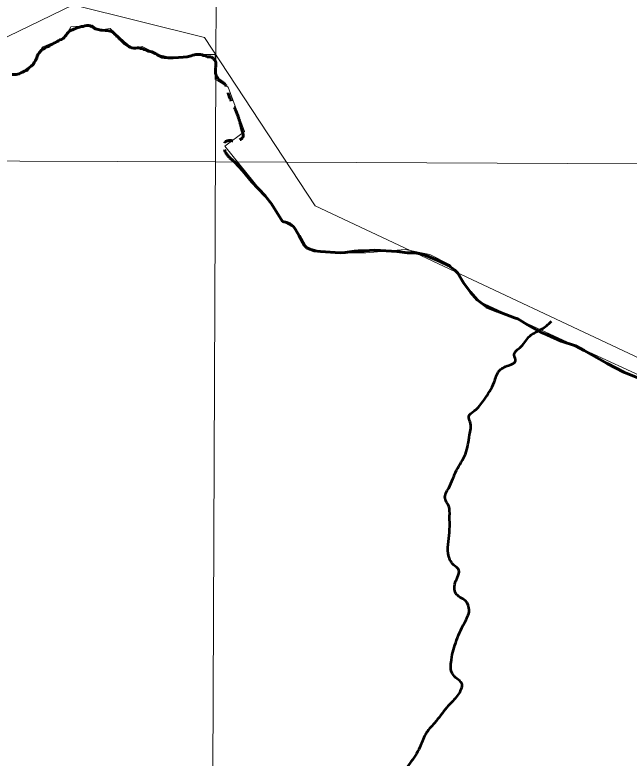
# Model space of a CAD drawing. Extents: x 553962 to 842807, y 8883888 to 9032388.
# Drawn here: x 807586 to 809671, y 9019716 to 9022239 of the extents above; entities that cross this region are included whole.
import ezdxf

# ---------------------------------------------------------------- set-up
doc = ezdxf.new("R2010")
doc.units = 0
doc.header["$LTSCALE"] = 20
doc.linetypes.add('LONG_DASH_SHORT_DASH', pattern=[9.9, 6, -1.2, 1.5, -1.2])
for name, color, linetype, lineweight in [('1', 7, 'Continuous', 13), ('24', 7, 'Continuous', 25), ('27', 7, 'Continuous', 13), ('35', 7, 'Continuous', 13), ('7', 7, 'LONG_DASH_SHORT_DASH', 60), ('8', 7, 'Continuous', 13)]:
    doc.layers.add(name, color=color, linetype=linetype, lineweight=lineweight)

msp = doc.modelspace()

# ---------------------------------------------------------------- linework, layer by layer
at = {"layer": '1'}
for points in [[(808276.92, 9024186.14), (808243.36, 9016210.63), (808211.61, 9009049.8)], [(798307.97, 9021774.39), (808266.63, 9021740.4), (813764.86, 9021714.12), (820943.85, 9021670)]]:
    msp.add_lwpolyline(points, dxfattribs=at)
at = {"layer": '24', "lineweight": 53}
for points in [[(809096.93, 9019941.65), (809104.34, 9019966.03), (809074.37, 9019997.57), (809066.49, 9020041.72), (809082.26, 9020107.96), (809112.22, 9020175.77), (809127.99, 9020218.35), (809115.38, 9020249.89), (809082.26, 9020275.12), (809079.1, 9020306.66), (809088.57, 9020330.32), (809093.3, 9020353.97), (809075.95, 9020371.32), (809057.03, 9020410.75), (809061.76, 9020492.75), (809061.76, 9020538.48), (809058.6, 9020571.6), (809045.99, 9020598.41), (809058.6, 9020633.11), (809085.41, 9020693.29), (809115.38, 9020748.52), (809129.57, 9020813.21), (809131.15, 9020857.39), (809126.42, 9020875.69), (809145.34, 9020894.63), (809178.46, 9020932.5), (809213.15, 9020992.45), (809228.92, 9021030.32), (809262.04, 9021049.25), (809285.69, 9021065.03), (809280.96, 9021083.97), (809304.62, 9021113.95), (809334.58, 9021150.24), (809374.01, 9021172.33), (809407.12, 9021199.15)], [(809096.93, 9019941.65), (809083.97, 9019923.7), (809052.05, 9019887.79), (809010.16, 9019834.93), (808979.24, 9019797.03), (808960.29, 9019753.14), (808925.38, 9019697.29), (808849.42, 9019619.49), (808820.16, 9019602.21), (808793.23, 9019586.25), (808768.96, 9019568.63), (808751.68, 9019544.36), (808740.37, 9019520.75), (808727.07, 9019496.15), (808713.78, 9019483.19), (808676.54, 9019463.57), (808651.27, 9019450.27), (808616.03, 9019446.62), (808600.74, 9019437.64)]]:
    msp.add_spline(points, degree=3, dxfattribs=at)
at = {"layer": '24'}
msp.add_spline([(809096.93, 9019941.65), (809083.97, 9019923.7), (809052.05, 9019887.79), (809010.16, 9019834.93), (808979.24, 9019797.03), (808960.29, 9019753.14), (808925.38, 9019697.29), (808849.42, 9019619.49), (808820.16, 9019602.21), (808793.23, 9019586.25), (808768.96, 9019568.63), (808751.68, 9019544.36), (808740.37, 9019520.75), (808727.07, 9019496.15), (808713.78, 9019483.19), (808676.54, 9019463.57), (808651.27, 9019450.27), (808616.03, 9019446.62), (808600.74, 9019437.64)], degree=3, dxfattribs=at)
at = {"layer": '27'}
msp.add_lwpolyline([(810090.2, 9020838.06), (809167.28, 9021264.25), (809128.33, 9021303.22), (809100.51, 9021347.76), (809061.55, 9021392.3), (808994.78, 9021425.7), (808911.31, 9021442.4), (808777.76, 9021431.27), (808644.21, 9021431.27), (808573, 9021452.19), (808535.47, 9021515.74), (808495, 9021537.99), (808446.32, 9021611.76), (808299.21, 9021793.14), (808365.99, 9021843.25), (808310.34, 9021993.57), (808265.83, 9022021.41), (808265.83, 9022104.92), (808221.31, 9022104.92), (808121.15, 9022093.78), (808071.07, 9022104.92), (808018.49, 9022131.94), (807987.88, 9022123.59), (807957.28, 9022148.64), (807909.98, 9022193.18), (807871.03, 9022187.61), (807848.77, 9022204.31), (807776.43, 9022198.75), (807756.95, 9022162.56), (807679.05, 9022129.15), (807662.36, 9022092.97), (807628.97, 9022048.43), (807584.45, 9022034.51)], dxfattribs=at)
at = {"layer": '35'}
msp.add_lwpolyline([(810090.2, 9020838.06), (809167.28, 9021264.25), (809128.33, 9021303.22), (809100.51, 9021347.76), (809061.55, 9021392.3), (808994.78, 9021425.7), (808911.31, 9021442.4), (808777.76, 9021431.27), (808644.21, 9021431.27), (808573, 9021452.19), (808535.47, 9021515.74), (808495, 9021537.99), (808446.32, 9021611.76), (808299.21, 9021793.14), (808365.99, 9021843.25), (808310.34, 9021993.57), (808265.83, 9022021.41), (808265.83, 9022104.92), (808221.31, 9022104.92), (808121.15, 9022093.78), (808071.07, 9022104.92), (808018.49, 9022131.94), (807987.88, 9022123.59), (807957.28, 9022148.64), (807909.98, 9022193.18), (807871.03, 9022187.61), (807848.77, 9022204.31), (807776.43, 9022198.75), (807756.95, 9022162.56), (807679.05, 9022129.15), (807662.36, 9022092.97), (807628.97, 9022048.43), (807584.45, 9022034.51)], dxfattribs=at)
at = {"layer": '7'}
for points in [[(807698.58, 9022131.43), (807703.34, 9022133.71), (807708.6, 9022137.24), (807713.36, 9022139.27), (807718.12, 9022142.81), (807724.13, 9022145.35), (807729.64, 9022148.88), (807734.4, 9022150.66), (807739.16, 9022153.95), (807744.43, 9022155.98), (807750.19, 9022159.02), (807753.44, 9022162.8), (807756.44, 9022166.82), (807759.94, 9022170.35), (807764.18, 9022175.64), (807766.93, 9022179.67), (807770.68, 9022184.46), (807776.69, 9022186.74), (807781.46, 9022188.77), (807785.72, 9022191.05), (807801.26, 9022195.89), (807805.78, 9022197.66), (807811.79, 9022199.45), (807817.82, 9022199.98), (807823.58, 9022202.01), (807830.36, 9022203.54), (807836.63, 9022203.32), (807841.41, 9022201.84), (807846.19, 9022200.1), (807849.96, 9022197.11), (807855, 9022194.37), (807860.28, 9022192.38), (807877.37, 9022186.94), (807882.64, 9022186.96), (807892.94, 9022186.5), (807898.71, 9022186.03), (807904.74, 9022184.55), (807909.51, 9022184.07), (807914.04, 9022182.33), (807918.57, 9022179.09), (807922.85, 9022176.35), (807926.88, 9022173.1), (807930.91, 9022169.35), (807933.69, 9022164.85), (807938.48, 9022161.1), (807941.76, 9022156.35), (807946.79, 9022153.36), (807950.57, 9022150.12), (807955.11, 9022144.86), (807959.14, 9022140.87), (807964.42, 9022137.88), (807972.74, 9022131.39), (807977.51, 9022129.9), (807983.55, 9022127.17), (807989.33, 9022125.69), (807995.35, 9022125.72), (808001.87, 9022127.75), (808006.64, 9022127.27), (808012.42, 9022125.54), (808017.95, 9022125.06), (808023.48, 9022122.08), (808029.51, 9022120.35), (808035.05, 9022118.11), (808040.07, 9022116.38), (808051.13, 9022113.42), (808062.7, 9022107.7), (808067.48, 9022105.96), (808071.26, 9022102.96), (808081.07, 9022097.74), (808086.6, 9022096), (808093.88, 9022094.53), (808100.16, 9022094.06), (808106.69, 9022093.84), (808123.51, 9022093.91), (808141.33, 9022094.99), (808156.89, 9022095.56), (808170.94, 9022096.63), (808183.98, 9022100.2), (808189.75, 9022102.24), (808195.51, 9022104.02), (808200.78, 9022104.54), (808211.07, 9022104.59), (808216.1, 9022104.36), (808221.62, 9022103.63), (808226.9, 9022101.65), (808232.93, 9022099.92), (808239.22, 9022097.18), (808246, 9022096.21), (808252.52, 9022096.24)], [(807576.67, 9022036.51), (807590.23, 9022036.57), (807601.26, 9022039.63), (807606.27, 9022042.66), (807612.29, 9022044.45), (807618.55, 9022048.24), (807623.81, 9022051.78), (807641.09, 9022064.66), (807647.84, 9022070.21), (807652.08, 9022077.76), (807656.33, 9022083.8), (807658.57, 9022088.58), (807660.31, 9022093.1), (807661.79, 9022099.39), (807665.28, 9022105.43), (807668.78, 9022110.21), (807677.03, 9022119.79), (807681.54, 9022122.57), (807687.3, 9022126.61), (807692.56, 9022129.39), (807698.58, 9022131.43)], [(808333.07, 9021739.31), (808360.28, 9021709.33), (808390.49, 9021672.68), (808435.87, 9021625.35), (808456.77, 9021598.17), (808495, 9021537.99), (808509.33, 9021534.02), (808519.94, 9021529.74), (808531.8, 9021520.61), (808539.14, 9021510.87), (808550.89, 9021488.83), (808569, 9021456.1), (808577, 9021448.29), (808586.96, 9021443.36), (808602.08, 9021438.72), (808623.67, 9021435.63), (808690.43, 9021431.51), (808707.22, 9021432.65), (808739.2, 9021437.54), (808751.8, 9021438.72), (808771.8, 9021438.22), (808807.63, 9021440.17), (808883.74, 9021435.65), (808919.2, 9021431.47), (808943.4, 9021431.58), (808963.05, 9021428.19), (808979.15, 9021423.54), (809027.69, 9021402.8), (809057.57, 9021388.02), (809079.06, 9021372.68), (809089.62, 9021362.27), (809109.02, 9021329.85), (809131.97, 9021297.39), (809154.98, 9021271.72), (809187.05, 9021248.54), (809222.73, 9021233.39), (809282.24, 9021211.27), (809292.85, 9021207.63), (809307.62, 9021198.47), (809326.23, 9021186.7), (809372.48, 9021161.47), (809392.41, 9021153.55), (809440.3, 9021131.85), (809488.88, 9021115.31), (809517.79, 9021099.58), (809595.82, 9021056.33), (809653, 9021025.84), (809706.38, 9021005.38)]]:
    msp.add_lwpolyline(points, dxfattribs=at)
msp.add_spline([(808252.32, 9022096.44), (808266.63, 9022082.12), (808266.63, 9022046.32), (808279.52, 9022019.1), (808302.42, 9021999.06), (808306.71, 9021984.73), (808313.87, 9021961.82), (808341.07, 9021901.67), (808352.52, 9021864.43), (808358.25, 9021842.95), (808361.11, 9021827.2), (808341.07, 9021812.87), (808299.56, 9021807.14), (808296.69, 9021787.09), (808333.07, 9021739.31)], degree=3, dxfattribs=at)
at = {"layer": '8'}
msp.add_lwpolyline([(806133.16, 9022695.56), (806529.04, 9021665.75), (807783.76, 9022273.72), (808229.19, 9022162.3), (808605.03, 9021591.29), (810067.64, 9020902.94), (810762.61, 9020170.73), (811277.64, 9019376.89), (812732.78, 9019072.01), (813178.21, 9018626.34), (814263.96, 9017567.88), (814695.48, 9018668.12), (816360.77, 9018905.19), (817307.32, 9018626.64), (818170.35, 9018027.78), (818904.32, 9018347.81), (819687.62, 9019281.22), (820049.54, 9019406.56), (820856.89, 9019128.02), (821753.47, 9020839.15)], dxfattribs=at)

doc.saveas('drawing.dxf')
